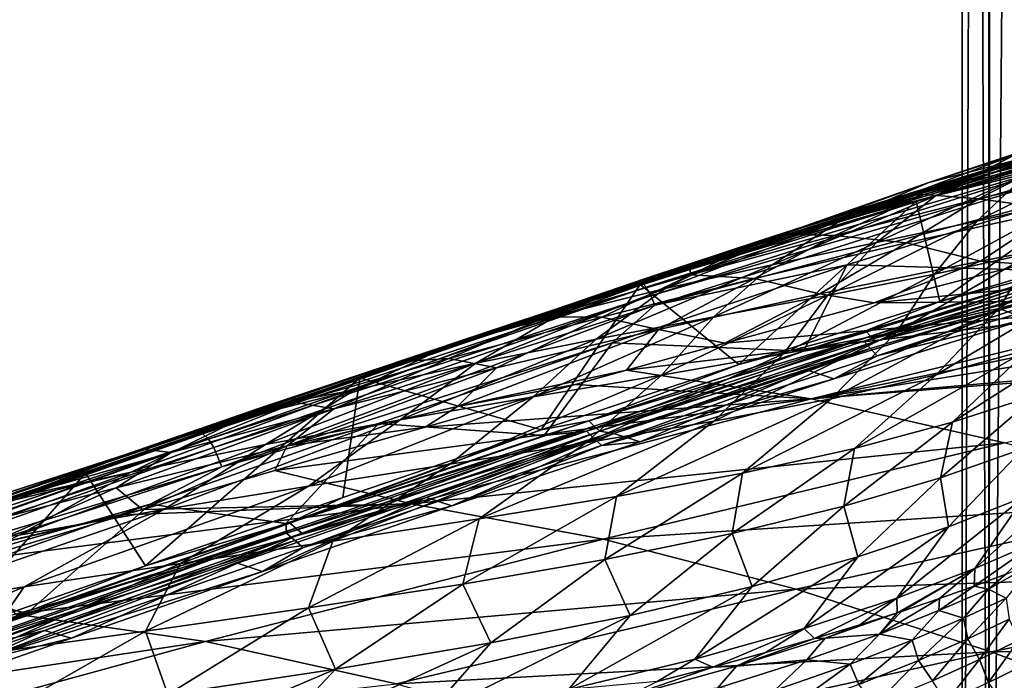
# Model space of a CAD drawing. Header units: metres. Extents: x -106 to 264, y -111 to 81.
# Tile 352 of 549: x 175.09 to 183.39, y 35.61 to 41.17. Entities that reach past the tile are written whole.
import ezdxf

# ---------------------------------------------------------------- set-up
doc = ezdxf.new("R2010")
doc.units = ezdxf.units.M
doc.layers.add('solid_20422013', color=7, linetype='CONTINUOUS')

msp = doc.modelspace()

# ---------------------------------------------------------------- linework, layer by layer
at = {"layer": 'solid_20422013'}
for points in [[(183.026123, 80.599998, -0.930066), (183.030045, 28.6, -0.994871), (183.030014, 28.6, 0.994345)], [(183.032684, 80.599998, 1.043987), (183.026123, 80.599998, -0.930066), (183.030014, 28.6, 0.994345)], [(183.026123, 80.599998, -0.930066), (183.24614, 80.599998, -2.878128), (183.030045, 28.6, -0.994871)], [(183.032684, 80.599998, 1.043987), (183.030014, 28.6, 0.994345), (183.259476, 28.6, 2.95477)], [(183.24614, 80.599998, -2.878128), (183.259567, 28.6, -2.955278), (183.030045, 28.6, -0.994871)], [(183.266357, 80.599998, 2.992233), (183.032684, 80.599998, 1.043987), (183.259476, 28.6, 2.95477)], [(183.24614, 80.599998, -2.878128), (183.693512, 80.599998, -4.802981), (183.259567, 28.6, -2.955278)], [(183.266357, 80.599998, 2.992233), (183.259476, 28.6, 2.95477), (183.719681, 28.6, 4.890322)], [(183.693512, 80.599998, -4.802981), (183.719833, 28.6, -4.890793), (183.259567, 28.6, -2.955278)], [(183.728073, 80.599998, 4.917704), (183.266357, 80.599998, 2.992233), (183.719681, 28.6, 4.890322)], [(183.285461, 39.881516, 150.497925), (187.354095, 40.958012, 149.825455), (184.07457, 40.069412, 150.237518)], [(187.354095, 40.958012, 149.825455), (183.285461, 39.881516, 150.497925), (186.793671, 40.825146, 149.964157)], [(183.285461, 39.881516, 150.497925), (185.708435, 40.553719, 150.128799), (186.793671, 40.825146, 149.964157)], [(183.285461, 39.881516, 150.497925), (184.656189, 40.273167, 150.303864), (185.708435, 40.553719, 150.128799)], [(182.644318, 39.642612, 150.504669), (184.915924, 40.264427, 150.060089), (182.843887, 38.797749, 150.137711)], [(184.07457, 40.069412, 150.237518), (184.915924, 40.264427, 150.060089), (182.644318, 39.642612, 150.504669)], [(182.750122, 39.798092, 147.902557), (183.558121, 40.008064, 149.688126), (184.21817, 40.287033, 147.549866)], [(183.480927, 40.033905, 145.848877), (182.750122, 39.798092, 147.902557), (184.21817, 40.287033, 147.549866)], [(182.807449, 39.686855, 144.499802), (183.480927, 40.033905, 145.848877), (184.20459, 40.248306, 143.819946)], [(183.584488, 39.876835, 142.572037), (182.807449, 39.686855, 144.499802), (184.20459, 40.248306, 143.819946)], [(184.915924, 40.264427, 150.060089), (184.496841, 39.284512, 149.823059), (182.843887, 38.797749, 150.137711)], [(183.285461, 39.881516, 150.497925), (183.632935, 39.985031, 150.490494), (184.656189, 40.273167, 150.303864)], [(180.328186, 38.964504, 150.442535), (184.108337, 40.159592, 149.655197), (180.363617, 38.989868, 150.34877)], [(184.141159, 40.111855, 149.760757), (184.108337, 40.159592, 149.655197), (180.328186, 38.964504, 150.442535)], [(184.108337, 40.159592, 149.655197), (181.341019, 39.313156, 150.129196), (180.363617, 38.989868, 150.34877)], [(184.108337, 40.159592, 149.655197), (181.974579, 39.51767, 149.994354), (181.341019, 39.313156, 150.129196)], [(184.108337, 40.159592, 149.655197), (183.558121, 40.008064, 149.688126), (181.974579, 39.51767, 149.994354)], [(184.07457, 40.069412, 150.237518), (182.644318, 39.642612, 150.504669), (180.318466, 38.941273, 151.042831)], [(183.285461, 39.881516, 150.497925), (184.07457, 40.069412, 150.237518), (180.318466, 38.941273, 151.042831)], [(180.368484, 38.917606, 150.545853), (184.141159, 40.111855, 149.760757), (180.328186, 38.964504, 150.442535)], [(184.175079, 40.039234, 149.831848), (184.141159, 40.111855, 149.760757), (180.368484, 38.917606, 150.545853)], [(183.154343, 39.474144, 141.202301), (183.584488, 39.876835, 142.572037), (184.329956, 40.059212, 140.6082)], [(183.949585, 39.652557, 139.189468), (183.154343, 39.474144, 141.202301), (184.329956, 40.059212, 140.6082)], [(180.408859, 38.845997, 150.614578), (184.175079, 40.039234, 149.831848), (180.368484, 38.917606, 150.545853)], [(184.204819, 39.958046, 149.865524), (184.175079, 40.039234, 149.831848), (180.408859, 38.845997, 150.614578)], [(182.750122, 39.798092, 147.902557), (181.974579, 39.51767, 149.994354), (183.558121, 40.008064, 149.688126)], [(182.010971, 39.483036, 146.424713), (182.750122, 39.798092, 147.902557), (183.480927, 40.033905, 145.848877)], [(182.807449, 39.686855, 144.499802), (182.010971, 39.483036, 146.424713), (183.480927, 40.033905, 145.848877)], [(183.285461, 39.881516, 150.497925), (182.638458, 39.691875, 150.686539), (183.632935, 39.985031, 150.490494)], [(182.709717, 39.698437, 150.95256), (183.632935, 39.985031, 150.490494), (182.638458, 39.691875, 150.686539)], [(183.847855, 40.009991, 150.989334), (183.632935, 39.985031, 150.490494), (182.709717, 39.698437, 150.95256)], [(183.847855, 40.009991, 150.989334), (182.709717, 39.698437, 150.95256), (183.169907, 39.661617, 153.105804)], [(183.847855, 40.009991, 150.989334), (183.169907, 39.661617, 153.105804), (184.380325, 39.947166, 153.187683)], [(180.443283, 38.765804, 150.646103), (184.204819, 39.958046, 149.865524), (180.408859, 38.845997, 150.614578)], [(184.018707, 39.710808, 149.892502), (184.204819, 39.958046, 149.865524), (180.443283, 38.765804, 150.646103)], [(184.380325, 39.947166, 153.187683), (183.169907, 39.661617, 153.105804), (183.839218, 39.571205, 155.430389)], [(179.306335, 38.610565, 151.33989), (183.285461, 39.881516, 150.497925), (180.318466, 38.941273, 151.042831)], [(183.285461, 39.881516, 150.497925), (179.306335, 38.610565, 151.33989), (182.638458, 39.691875, 150.686539)], [(182.310104, 39.294365, 143.136749), (182.807449, 39.686855, 144.499802), (183.584488, 39.876835, 142.572037)], [(183.154343, 39.474144, 141.202301), (182.310104, 39.294365, 143.136749), (183.584488, 39.876835, 142.572037)], [(181.208115, 39.258461, 148.36879), (181.974579, 39.51767, 149.994354), (182.750122, 39.798092, 147.902557)], [(182.010971, 39.483036, 146.424713), (181.208115, 39.258461, 148.36879), (182.750122, 39.798092, 147.902557)], [(179.306335, 38.610565, 151.33989), (181.673508, 39.396408, 150.889526), (182.638458, 39.691875, 150.686539)], [(180.318466, 38.941273, 151.042831), (182.644318, 39.642612, 150.504669), (181.150909, 38.267471, 150.504654)], [(182.061462, 39.105362, 150.276657), (184.018707, 39.710808, 149.892502), (180.443283, 38.765804, 150.646103)], [(182.644318, 39.642612, 150.504669), (182.843887, 38.797749, 150.137711), (181.150909, 38.267471, 150.504654)], [(181.43074, 39.107025, 145.030914), (182.010971, 39.483036, 146.424713), (182.807449, 39.686855, 144.499802)], [(182.310104, 39.294365, 143.136749), (181.43074, 39.107025, 145.030914), (182.807449, 39.686855, 144.499802)], [(182.709717, 39.698437, 150.95256), (181.673508, 39.396408, 150.889526), (181.570541, 39.364288, 150.912048)], [(182.709717, 39.698437, 150.95256), (181.570541, 39.364288, 150.912048), (181.958054, 39.353668, 153.017487)], [(182.709717, 39.698437, 150.95256), (182.638458, 39.691875, 150.686539), (181.673508, 39.396408, 150.889526)], [(182.709717, 39.698437, 150.95256), (181.958054, 39.353668, 153.017487), (183.169907, 39.661617, 153.105804)], [(183.169907, 39.661617, 153.105804), (181.958054, 39.353668, 153.017487), (182.561768, 39.292011, 155.295883)], [(183.911926, 39.053619, 149.686813), (184.018707, 39.710808, 149.892502), (182.061462, 39.105362, 150.276657)], [(183.169907, 39.661617, 153.105804), (182.561768, 39.292011, 155.295883), (183.839218, 39.571205, 155.430389)], [(182.797989, 39.026527, 139.93692), (183.154343, 39.474144, 141.202301), (183.949585, 39.652557, 139.189468)], [(183.630661, 39.209301, 137.830109), (182.797989, 39.026527, 139.93692), (183.949585, 39.652557, 139.189468)], [(183.839218, 39.571205, 155.430389), (182.561768, 39.292011, 155.295883), (183.184418, 39.13707, 157.722366)], [(183.839218, 39.571205, 155.430389), (183.184418, 39.13707, 157.722366), (184.531647, 39.391098, 157.900757)], [(180.530533, 38.905624, 146.917511), (181.208115, 39.258461, 148.36879), (182.010971, 39.483036, 146.424713)], [(181.43074, 39.107025, 145.030914), (180.530533, 38.905624, 146.917511), (182.010971, 39.483036, 146.424713)], [(181.208115, 39.258461, 148.36879), (181.341019, 39.313156, 150.129196), (181.974579, 39.51767, 149.994354)], [(181.895874, 38.848373, 141.9207), (182.310104, 39.294365, 143.136749), (183.154343, 39.474144, 141.202301)], [(182.797989, 39.026527, 139.93692), (181.895874, 38.848373, 141.9207), (183.154343, 39.474144, 141.202301)], [(179.306335, 38.610565, 151.33989), (181.570541, 39.364288, 150.912048), (181.673508, 39.396408, 150.889526)], [(184.531647, 39.391098, 157.900757), (183.184418, 39.13707, 157.722366), (183.547714, 39.112492, 158.461609)], [(183.339401, 38.737457, 136.534256), (183.630661, 39.209301, 137.830109), (184.378891, 39.402706, 135.560562)], [(184.098175, 38.946022, 134.084244), (183.339401, 38.737457, 136.534256), (184.378891, 39.402706, 135.560562)], [(179.306335, 38.610565, 151.33989), (180.732971, 39.099155, 151.102051), (181.570541, 39.364288, 150.912048)], [(181.208115, 39.258461, 148.36879), (180.363617, 38.989868, 150.34877), (181.341019, 39.313156, 150.129196)], [(180.744705, 39.023129, 152.922745), (181.570541, 39.364288, 150.912048), (180.732971, 39.099155, 151.102051)], [(181.958054, 39.353668, 153.017487), (181.570541, 39.364288, 150.912048), (180.744705, 39.023129, 152.922745)], [(181.958054, 39.353668, 153.017487), (180.744705, 39.023129, 152.922745), (181.28067, 38.990414, 155.150497)], [(181.958054, 39.353668, 153.017487), (181.28067, 38.990414, 155.150497), (182.561768, 39.292011, 155.295883)], [(179.624649, 38.683041, 148.817825), (180.363617, 38.989868, 150.34877), (181.208115, 39.258461, 148.36879)], [(180.530533, 38.905624, 146.917511), (179.624649, 38.683041, 148.817825), (181.208115, 39.258461, 148.36879)], [(180.940491, 38.668568, 143.821869), (181.43074, 39.107025, 145.030914), (182.310104, 39.294365, 143.136749)], [(181.895874, 38.848373, 141.9207), (180.940491, 38.668568, 143.821869), (182.310104, 39.294365, 143.136749)], [(182.561768, 39.292011, 155.295883), (181.28067, 38.990414, 155.150497), (181.831329, 38.860825, 157.527847)], [(182.561768, 39.292011, 155.295883), (181.831329, 38.860825, 157.527847), (183.184418, 39.13707, 157.722366)], [(182.843887, 38.797749, 150.137711), (184.496841, 39.284512, 149.823059), (184.406418, 39.204536, 149.969147)], [(182.21759, 38.549625, 150.399124), (184.406418, 39.204536, 149.969147), (182.258224, 38.504467, 150.524475)], [(182.843887, 38.797749, 150.137711), (184.406418, 39.204536, 149.969147), (182.21759, 38.549625, 150.399124)], [(184.406418, 39.204536, 149.969147), (184.442047, 39.158901, 150.09584), (182.258224, 38.504467, 150.524475)], [(182.258224, 38.504467, 150.524475), (184.442047, 39.158901, 150.09584), (182.299652, 38.45956, 150.649658)], [(184.442047, 39.158901, 150.09584), (184.478363, 39.113461, 150.222412), (182.299652, 38.45956, 150.649658)], [(182.479507, 38.542873, 138.777954), (182.797989, 39.026527, 139.93692), (183.630661, 39.209301, 137.830109)], [(183.339401, 38.737457, 136.534256), (182.479507, 38.542873, 138.777954), (183.630661, 39.209301, 137.830109)], [(183.578415, 38.650944, 150.470673), (183.362045, 38.730141, 150.564789), (184.921234, 39.182423, 150.275436)], [(184.478363, 39.113461, 150.222412), (184.921234, 39.182423, 150.275436), (183.362045, 38.730141, 150.564789)], [(179.306335, 38.610565, 151.33989), (179.811508, 38.80035, 151.326553), (180.732971, 39.099155, 151.102051)], [(179.529831, 38.669811, 152.821625), (180.732971, 39.099155, 151.102051), (179.811508, 38.80035, 151.326553)], [(180.744705, 39.023129, 152.922745), (180.732971, 39.099155, 151.102051), (179.529831, 38.669811, 152.821625)], [(179.948013, 38.480808, 145.680481), (180.530533, 38.905624, 146.917511), (181.43074, 39.107025, 145.030914)], [(180.940491, 38.668568, 143.821869), (179.948013, 38.480808, 145.680481), (181.43074, 39.107025, 145.030914)], [(180.082733, 38.449238, 150.72699), (182.061462, 39.105362, 150.276657), (180.443283, 38.765804, 150.646103)], [(181.693909, 38.380665, 150.137314), (182.061462, 39.105362, 150.276657), (180.082733, 38.449238, 150.72699)], [(181.693909, 38.380665, 150.137314), (183.911926, 39.053619, 149.686813), (182.061462, 39.105362, 150.276657)], [(183.184418, 39.13707, 157.722366), (181.831329, 38.860825, 157.527847), (182.290726, 38.786179, 158.895248)], [(182.203064, 38.462349, 150.207794), (184.397064, 39.117245, 149.777542), (183.911926, 39.053619, 149.686813)], [(184.445282, 39.055531, 149.948883), (184.397064, 39.117245, 149.777542), (182.203064, 38.462349, 150.207794)], [(183.184418, 39.13707, 157.722366), (182.290726, 38.786179, 158.895248), (183.547714, 39.112492, 158.461609)], [(184.32193, 38.985825, 160.357697), (183.547714, 39.112492, 158.461609), (182.290726, 38.786179, 158.895248)], [(182.299652, 38.45956, 150.649658), (184.478363, 39.113461, 150.222412), (183.362045, 38.730141, 150.564789)], [(179.624649, 38.683041, 148.817825), (179.172363, 38.585075, 150.62677), (180.363617, 38.989868, 150.34877)], [(180.328186, 38.964504, 150.442535), (180.363617, 38.989868, 150.34877), (179.172363, 38.585075, 150.62677)], [(180.744705, 39.023129, 152.922745), (179.529831, 38.669811, 152.821625), (179.996094, 38.6661, 154.994446)], [(180.744705, 39.023129, 152.922745), (179.996094, 38.6661, 154.994446), (181.28067, 38.990414, 155.150497)], [(181.28067, 38.990414, 155.150497), (179.996094, 38.6661, 154.994446), (180.472534, 38.561993, 157.317307)], [(181.28067, 38.990414, 155.150497), (180.472534, 38.561993, 157.317307), (181.831329, 38.860825, 157.527847)], [(181.526733, 38.358334, 140.851669), (181.895874, 38.848373, 141.9207), (182.797989, 39.026527, 139.93692)], [(182.479507, 38.542873, 138.777954), (181.526733, 38.358334, 140.851669), (182.797989, 39.026527, 139.93692)], [(182.203064, 38.462349, 150.207794), (183.911926, 39.053619, 149.686813), (181.693909, 38.380665, 150.137314)], [(182.258041, 38.401283, 150.377319), (184.445282, 39.055531, 149.948883), (182.203064, 38.462349, 150.207794)], [(182.258041, 38.401283, 150.377319), (182.313873, 38.340485, 150.546661), (184.445282, 39.055531, 149.948883)], [(185.165115, 38.810192, 162.396759), (184.32193, 38.985825, 160.357697), (182.290726, 38.786179, 158.895248)], [(184.445282, 39.055531, 149.948883), (182.313873, 38.340485, 150.546661), (184.494217, 38.994022, 150.120102)], [(184.494217, 38.994022, 150.120102), (182.313873, 38.340485, 150.546661), (183.578415, 38.650944, 150.470673)], [(176.636154, 37.684792, 151.452515), (180.328186, 38.964504, 150.442535), (176.96582, 37.815353, 151.234879)], [(180.368484, 38.917606, 150.545853), (180.328186, 38.964504, 150.442535), (176.636154, 37.684792, 151.452515)], [(176.683548, 37.638809, 151.553223), (180.368484, 38.917606, 150.545853), (176.636154, 37.684792, 151.452515)], [(180.408859, 38.845997, 150.614578), (180.368484, 38.917606, 150.545853), (176.683548, 37.638809, 151.553223)], [(180.328186, 38.964504, 150.442535), (177.345383, 37.948528, 151.114532), (176.96582, 37.815353, 151.234879)], [(180.328186, 38.964504, 150.442535), (178.712296, 38.426083, 150.737228), (177.345383, 37.948528, 151.114532)], [(177.957581, 38.155094, 151.676636), (180.318466, 38.941273, 151.042831), (179.48526, 37.717854, 150.912537)], [(179.306335, 38.610565, 151.33989), (180.318466, 38.941273, 151.042831), (177.957581, 38.155094, 151.676636)], [(180.328186, 38.964504, 150.442535), (179.172363, 38.585075, 150.62677), (178.712296, 38.426083, 150.737228)], [(178.935303, 38.278316, 147.527115), (179.624649, 38.683041, 148.817825), (180.530533, 38.905624, 146.917511)], [(179.948013, 38.480808, 145.680481), (178.935303, 38.278316, 147.527115), (180.530533, 38.905624, 146.917511)], [(180.318466, 38.941273, 151.042831), (181.150909, 38.267471, 150.504654), (179.48526, 37.717854, 150.912537)], [(182.812912, 38.180344, 136.025848), (183.339401, 38.737457, 136.534256), (184.098175, 38.946022, 134.084244)], [(183.58992, 38.394779, 133.527222), (182.812912, 38.180344, 136.025848), (184.098175, 38.946022, 134.084244)], [(176.72905, 37.567959, 151.619492), (180.408859, 38.845997, 150.614578), (176.683548, 37.638809, 151.553223)], [(180.443283, 38.765804, 150.646103), (180.408859, 38.845997, 150.614578), (176.72905, 37.567959, 151.619492)], [(185.165115, 38.810192, 162.396759), (181.032364, 38.448006, 159.333435), (180.205383, 38.220261, 159.622284)], [(181.760635, 37.977787, 163.616852), (185.165115, 38.810192, 162.396759), (180.205383, 38.220261, 159.622284)], [(181.831329, 38.860825, 157.527847), (180.472534, 38.561993, 157.317307), (181.032364, 38.448006, 159.333435)], [(180.499741, 38.177578, 142.798553), (180.940491, 38.668568, 143.821869), (181.895874, 38.848373, 141.9207)], [(181.526733, 38.358334, 140.851669), (180.499741, 38.177578, 142.798553), (181.895874, 38.848373, 141.9207)], [(181.831329, 38.860825, 157.527847), (181.032364, 38.448006, 159.333435), (182.290726, 38.786179, 158.895248)], [(185.165115, 38.810192, 162.396759), (182.290726, 38.786179, 158.895248), (181.032364, 38.448006, 159.333435)], [(185.478119, 38.735996, 163.150009), (185.165115, 38.810192, 162.396759), (181.760635, 37.977787, 163.616852)], [(176.796188, 37.406597, 151.652786), (180.443283, 38.765804, 150.646103), (176.72905, 37.567959, 151.619492)], [(180.082733, 38.449238, 150.72699), (180.443283, 38.765804, 150.646103), (176.796188, 37.406597, 151.652786)], [(179.306335, 38.610565, 151.33989), (178.905838, 38.500668, 151.563736), (179.811508, 38.80035, 151.326553)], [(179.529831, 38.669811, 152.821625), (179.811508, 38.80035, 151.326553), (178.905838, 38.500668, 151.563736)], [(181.150909, 38.267471, 150.504654), (182.843887, 38.797749, 150.137711), (182.21759, 38.549625, 150.399124)], [(181.949829, 38.145531, 150.805542), (181.727081, 38.218666, 150.906723), (183.362045, 38.730141, 150.564789)], [(182.299652, 38.45956, 150.649658), (183.362045, 38.730141, 150.564789), (181.727081, 38.218666, 150.906723)], [(185.882339, 38.63348, 164.120911), (185.478119, 38.735996, 163.150009), (181.760635, 37.977787, 163.616852)], [(181.928452, 37.979595, 138.301163), (182.479507, 38.542873, 138.777954), (183.339401, 38.737457, 136.534256)], [(182.812912, 38.180344, 136.025848), (181.928452, 37.979595, 138.301163), (183.339401, 38.737457, 136.534256)], [(183.578415, 38.650944, 150.470673), (181.949829, 38.145531, 150.805542), (183.362045, 38.730141, 150.564789)], [(177.919922, 38.053791, 149.382614), (178.712296, 38.426083, 150.737228), (179.624649, 38.683041, 148.817825)], [(178.935303, 38.278316, 147.527115), (177.919922, 38.053791, 149.382614), (179.624649, 38.683041, 148.817825)], [(179.529831, 38.669811, 152.821625), (178.905838, 38.500668, 151.563736), (178.313431, 38.293522, 152.714188)], [(179.529831, 38.669811, 152.821625), (178.313431, 38.293522, 152.714188), (178.708389, 38.318756, 154.828049)], [(179.529831, 38.669811, 152.821625), (178.708389, 38.318756, 154.828049), (179.996094, 38.6661, 154.994446)], [(179.996094, 38.6661, 154.994446), (178.708389, 38.318756, 154.828049), (179.108566, 38.24015, 157.091232)], [(179.624649, 38.683041, 148.817825), (178.712296, 38.426083, 150.737228), (179.172363, 38.585075, 150.62677)], [(179.996094, 38.6661, 154.994446), (179.108566, 38.24015, 157.091232), (180.472534, 38.561993, 157.317307)], [(179.417435, 37.994301, 144.66185), (179.948013, 38.480808, 145.680481), (180.940491, 38.668568, 143.821869)], [(180.499741, 38.177578, 142.798553), (179.417435, 37.994301, 144.66185), (180.940491, 38.668568, 143.821869)], [(182.313873, 38.340485, 150.546661), (181.949829, 38.145531, 150.805542), (183.578415, 38.650944, 150.470673)], [(175.428986, 37.289143, 152.505753), (179.306335, 38.610565, 151.33989), (175.648712, 37.351288, 152.40036)], [(175.439651, 37.313084, 152.559311), (179.306335, 38.610565, 151.33989), (175.428986, 37.289143, 152.505753)], [(179.306335, 38.610565, 151.33989), (175.439651, 37.313084, 152.559311), (178.905838, 38.500668, 151.563736)], [(179.306335, 38.610565, 151.33989), (177.957581, 38.155094, 151.676636), (175.648712, 37.351288, 152.40036)], [(180.472534, 38.561993, 157.317307), (178.77977, 37.913563, 159.334351), (180.205383, 38.220261, 159.622284)], [(180.472534, 38.561993, 157.317307), (179.108566, 38.24015, 157.091232), (178.77977, 37.913563, 159.334351)], [(180.472534, 38.561993, 157.317307), (180.205383, 38.220261, 159.622284), (181.032364, 38.448006, 159.333435)], [(185.882339, 38.63348, 164.120911), (181.760635, 37.977787, 163.616852), (186.675385, 38.411766, 166.021179)], [(182.950424, 37.781296, 133.543533), (183.58992, 38.394779, 133.527222), (184.267853, 38.622269, 130.782303)], [(183.668762, 38.013733, 130.757629), (182.950424, 37.781296, 133.543533), (184.267853, 38.622269, 130.782303)], [(175.439651, 37.313084, 152.559311), (177.585587, 38.055767, 151.934586), (178.905838, 38.500668, 151.563736)], [(178.313431, 38.293522, 152.714188), (178.905838, 38.500668, 151.563736), (177.585587, 38.055767, 151.934586)], [(178.298813, 37.802086, 146.482513), (178.935303, 38.278316, 147.527115), (179.948013, 38.480808, 145.680481)], [(179.417435, 37.994301, 144.66185), (178.298813, 37.802086, 146.482513), (179.948013, 38.480808, 145.680481)], [(179.886765, 37.793934, 150.941238), (182.21759, 38.549625, 150.399124), (182.258224, 38.504467, 150.524475)], [(181.150909, 38.267471, 150.504654), (182.21759, 38.549625, 150.399124), (179.886765, 37.793934, 150.941238)], [(179.886765, 37.793934, 150.941238), (182.258224, 38.504467, 150.524475), (179.932755, 37.749367, 151.064941)], [(179.932755, 37.749367, 151.064941), (182.258224, 38.504467, 150.524475), (179.979691, 37.705112, 151.1884)], [(182.258224, 38.504467, 150.524475), (182.299652, 38.45956, 150.649658), (179.979691, 37.705112, 151.1884)], [(180.9384, 37.790867, 140.383102), (181.526733, 38.358334, 140.851669), (182.479507, 38.542873, 138.777954)], [(181.928452, 37.979595, 138.301163), (180.9384, 37.790867, 140.383102), (182.479507, 38.542873, 138.777954)], [(178.115982, 37.769253, 151.244705), (180.082733, 38.449238, 150.72699), (176.796188, 37.406597, 151.652786)], [(177.919922, 38.053791, 149.382614), (177.345383, 37.948528, 151.114532), (178.712296, 38.426083, 150.737228)], [(179.510681, 37.668552, 150.659348), (180.082733, 38.449238, 150.72699), (178.115982, 37.769253, 151.244705)], [(179.510681, 37.668552, 150.659348), (181.693909, 38.380665, 150.137314), (180.082733, 38.449238, 150.72699)], [(179.868042, 37.707027, 150.75058), (182.203064, 38.462349, 150.207794), (181.693909, 38.380665, 150.137314)], [(182.258041, 38.401283, 150.377319), (182.203064, 38.462349, 150.207794), (179.868042, 37.707027, 150.75058)], [(179.930237, 37.646755, 150.917892), (182.258041, 38.401283, 150.377319), (179.868042, 37.707027, 150.75058)], [(179.930237, 37.646755, 150.917892), (179.993423, 37.586815, 151.084946), (182.258041, 38.401283, 150.377319)], [(179.979691, 37.705112, 151.1884), (182.299652, 38.45956, 150.649658), (180.096222, 37.685364, 151.293793)], [(182.258041, 38.401283, 150.377319), (179.993423, 37.586815, 151.084946), (182.313873, 38.340485, 150.546661)], [(182.299652, 38.45956, 150.649658), (181.727081, 38.218666, 150.906723), (180.096222, 37.685364, 151.293793)], [(186.675385, 38.411766, 166.021179), (181.760635, 37.977787, 163.616852), (186.805878, 38.37281, 166.333374)], [(178.708389, 38.318756, 154.828049), (177.417847, 37.948063, 154.651642), (177.740128, 37.89484, 156.850311)], [(178.313431, 38.293522, 152.714188), (177.417847, 37.948063, 154.651642), (178.708389, 38.318756, 154.828049)], [(178.708389, 38.318756, 154.828049), (177.740128, 37.89484, 156.850311), (179.108566, 38.24015, 157.091232)], [(179.868042, 37.707027, 150.75058), (181.693909, 38.380665, 150.137314), (179.510681, 37.668552, 150.659348)], [(179.861282, 37.608841, 142.312851), (180.499741, 38.177578, 142.798553), (181.526733, 38.358334, 140.851669)], [(180.9384, 37.790867, 140.383102), (179.861282, 37.608841, 142.312851), (181.526733, 38.358334, 140.851669)], [(182.313873, 38.340485, 150.546661), (179.993423, 37.586815, 151.084946), (181.949829, 38.145531, 150.805542)], [(186.805878, 38.37281, 166.333374), (181.760635, 37.977787, 163.616852), (183.388794, 37.60696, 167.547226)], [(182.12381, 37.560085, 136.070221), (182.812912, 38.180344, 136.025848), (183.58992, 38.394779, 133.527222)], [(182.950424, 37.781296, 133.543533), (182.12381, 37.560085, 136.070221), (183.58992, 38.394779, 133.527222)], [(178.313431, 38.293522, 152.714188), (177.585587, 38.055767, 151.934586), (177.095474, 37.894077, 152.600464)], [(178.313431, 38.293522, 152.714188), (177.095474, 37.894077, 152.600464), (177.417847, 37.948063, 154.651642)], [(177.16394, 37.593807, 148.287262), (177.919922, 38.053791, 149.382614), (178.935303, 38.278316, 147.527115)], [(178.298813, 37.802086, 146.482513), (177.16394, 37.593807, 148.287262), (178.935303, 38.278316, 147.527115)], [(179.108566, 38.24015, 157.091232), (177.3452, 37.583523, 159.022079), (178.77977, 37.913563, 159.334351)], [(179.108566, 38.24015, 157.091232), (177.740128, 37.89484, 156.850311), (177.3452, 37.583523, 159.022079)], [(179.48526, 37.717854, 150.912537), (181.150909, 38.267471, 150.504654), (179.886765, 37.793934, 150.941238)], [(175.648712, 37.351288, 152.40036), (177.957581, 38.155094, 151.676636), (176.15303, 36.572212, 151.888458)], [(177.957581, 38.155094, 151.676636), (177.815262, 37.149086, 151.373505), (176.15303, 36.572212, 151.888458)], [(177.957581, 38.155094, 151.676636), (179.48526, 37.717854, 150.912537), (177.815262, 37.149086, 151.373505)], [(178.717117, 37.427853, 144.132584), (179.417435, 37.994301, 144.66185), (180.499741, 38.177578, 142.798553)], [(179.861282, 37.608841, 142.312851), (178.717117, 37.427853, 144.132584), (180.499741, 38.177578, 142.798553)], [(178.77977, 37.913563, 159.334351), (179.771606, 38.099224, 159.773819), (180.205383, 38.220261, 159.622284)], [(181.760635, 37.977787, 163.616852), (180.205383, 38.220261, 159.622284), (179.771606, 38.099224, 159.773819)], [(180.320465, 37.616051, 151.185944), (180.096222, 37.685364, 151.293793), (181.727081, 38.218666, 150.906723)], [(181.949829, 38.145531, 150.805542), (180.320465, 37.616051, 151.185944), (181.727081, 38.218666, 150.906723)], [(181.180313, 37.35165, 138.358978), (181.928452, 37.979595, 138.301163), (182.812912, 38.180344, 136.025848)], [(182.12381, 37.560085, 136.070221), (181.180313, 37.35165, 138.358978), (182.812912, 38.180344, 136.025848)], [(181.760635, 37.977787, 163.616852), (179.771606, 38.099224, 159.773819), (178.508057, 37.741013, 160.214462)], [(178.77977, 37.913563, 159.334351), (178.508057, 37.741013, 160.214462), (179.771606, 38.099224, 159.773819)], [(179.993423, 37.586815, 151.084946), (180.320465, 37.616051, 151.185944), (181.949829, 38.145531, 150.805542)], [(175.439651, 37.313084, 152.559311), (176.296631, 37.615414, 152.332474), (177.585587, 38.055767, 151.934586)], [(176.033188, 37.362072, 150.097229), (176.96582, 37.815353, 151.234879), (177.919922, 38.053791, 149.382614)], [(177.16394, 37.593807, 148.287262), (176.033188, 37.362072, 150.097229), (177.919922, 38.053791, 149.382614)], [(177.095474, 37.894077, 152.600464), (177.585587, 38.055767, 151.934586), (176.296631, 37.615414, 152.332474)], [(177.919922, 38.053791, 149.382614), (176.96582, 37.815353, 151.234879), (177.345383, 37.948528, 151.114532)], [(177.525955, 37.242226, 145.88414), (178.298813, 37.802086, 146.482513), (179.417435, 37.994301, 144.66185)], [(178.717117, 37.427853, 144.132584), (177.525955, 37.242226, 145.88414), (179.417435, 37.994301, 144.66185)], [(182.847702, 37.313663, 131.71965), (182.950424, 37.781296, 133.543533), (183.668762, 38.013733, 130.757629)], [(183.546265, 37.560631, 128.644669), (182.847702, 37.313663, 131.71965), (183.668762, 38.013733, 130.757629)], [(177.417847, 37.948063, 154.651642), (176.124802, 37.553692, 154.465576), (176.36792, 37.525623, 156.595184)], [(177.095474, 37.894077, 152.600464), (176.124802, 37.553692, 154.465576), (177.417847, 37.948063, 154.651642)], [(177.417847, 37.948063, 154.651642), (176.36792, 37.525623, 156.595184), (177.740128, 37.89484, 156.850311)], [(181.760635, 37.977787, 163.616852), (178.508057, 37.741013, 160.214462), (177.241837, 37.374535, 160.653488)], [(178.392334, 37.09454, 164.808792), (181.760635, 37.977787, 163.616852), (177.241837, 37.374535, 160.653488)], [(178.77977, 37.913563, 159.334351), (177.3452, 37.583523, 159.022079), (178.508057, 37.741013, 160.214462)], [(183.388794, 37.60696, 167.547226), (181.760635, 37.977787, 163.616852), (178.392334, 37.09454, 164.808792)], [(180.120468, 37.155556, 140.437393), (180.9384, 37.790867, 140.383102), (181.928452, 37.979595, 138.301163)], [(181.180313, 37.35165, 138.358978), (180.120468, 37.155556, 140.437393), (181.928452, 37.979595, 138.301163)], [(176.033188, 37.362072, 150.097229), (175.100266, 37.159779, 151.864975), (176.96582, 37.815353, 151.234879)], [(176.636154, 37.684792, 151.452515), (176.96582, 37.815353, 151.234879), (175.100266, 37.159779, 151.864975)], [(177.095474, 37.894077, 152.600464), (176.296631, 37.615414, 152.332474), (175.870819, 37.469254, 152.4729)], [(177.095474, 37.894077, 152.600464), (175.870819, 37.469254, 152.4729), (176.124802, 37.553692, 154.465576)], [(177.740128, 37.89484, 156.850311), (175.905991, 37.229771, 158.690964), (177.3452, 37.583523, 159.022079)], [(177.740128, 37.89484, 156.850311), (176.36792, 37.525623, 156.595184), (175.905991, 37.229771, 158.690964)], [(176.192017, 37.090595, 151.826416), (178.115982, 37.769253, 151.244705), (176.796188, 37.406597, 151.652786)], [(177.335297, 36.92799, 151.267212), (178.115982, 37.769253, 151.244705), (176.192017, 37.090595, 151.826416)], [(176.308533, 37.045811, 147.599274), (177.16394, 37.593807, 148.287262), (178.298813, 37.802086, 146.482513)], [(177.525955, 37.242226, 145.88414), (176.308533, 37.045811, 147.599274), (178.298813, 37.802086, 146.482513)], [(177.3452, 37.583523, 159.022079), (177.241837, 37.374535, 160.653488), (178.508057, 37.741013, 160.214462)], [(177.335297, 36.92799, 151.267212), (179.510681, 37.668552, 150.659348), (178.115982, 37.769253, 151.244705)], [(177.366074, 36.933933, 151.640945), (179.886765, 37.793934, 150.941238), (179.932755, 37.749367, 151.064941)], [(179.48526, 37.717854, 150.912537), (179.886765, 37.793934, 150.941238), (177.366074, 36.933933, 151.640945)], [(177.366074, 36.933933, 151.640945), (179.932755, 37.749367, 151.064941), (177.417847, 36.890102, 151.762604)], [(177.417847, 36.890102, 151.762604), (179.932755, 37.749367, 151.064941), (177.470718, 36.846653, 151.883926)], [(179.932755, 37.749367, 151.064941), (179.979691, 37.705112, 151.1884), (177.470718, 36.846653, 151.883926)], [(178.963776, 36.967216, 142.346268), (179.861282, 37.608841, 142.312851), (180.9384, 37.790867, 140.383102)], [(180.120468, 37.155556, 140.437393), (178.963776, 36.967216, 142.346268), (180.9384, 37.790867, 140.383102)], [(182.033295, 37.073784, 134.499939), (182.12381, 37.560085, 136.070221), (182.950424, 37.781296, 133.543533)], [(182.847702, 37.313663, 131.71965), (182.033295, 37.073784, 134.499939), (182.950424, 37.781296, 133.543533)], [(173.026978, 36.418159, 152.723679), (176.636154, 37.684792, 151.452515), (174.92038, 37.096539, 151.927032)], [(176.683548, 37.638809, 151.553223), (176.636154, 37.684792, 151.452515), (173.026978, 36.418159, 152.723679)], [(176.636154, 37.684792, 151.452515), (175.100266, 37.159779, 151.864975), (174.92038, 37.096539, 151.927032)], [(179.868042, 37.707027, 150.75058), (179.510681, 37.668552, 150.659348), (177.335297, 36.92799, 151.267212)], [(177.339447, 36.846241, 151.45108), (179.868042, 37.707027, 150.75058), (177.335297, 36.92799, 151.267212)], [(179.930237, 37.646755, 150.917892), (179.868042, 37.707027, 150.75058), (177.339447, 36.846241, 151.45108)], [(177.815262, 37.149086, 151.373505), (179.48526, 37.717854, 150.912537), (177.366074, 36.933933, 151.640945)], [(177.470718, 36.846653, 151.883926), (179.979691, 37.705112, 151.1884), (178.51796, 37.147362, 151.713638)], [(179.979691, 37.705112, 151.1884), (180.096222, 37.685364, 151.293793), (178.51796, 37.147362, 151.713638)], [(178.733765, 37.07745, 151.601425), (178.51796, 37.147362, 151.713638), (180.096222, 37.685364, 151.293793)], [(180.320465, 37.616051, 151.185944), (178.733765, 37.07745, 151.601425), (180.096222, 37.685364, 151.293793)], [(173.0811, 36.373188, 152.821411), (176.683548, 37.638809, 151.553223), (173.026978, 36.418159, 152.723679)], [(176.72905, 37.567959, 151.619492), (176.683548, 37.638809, 151.553223), (173.0811, 36.373188, 152.821411)], [(173.130646, 36.302864, 152.885315), (176.72905, 37.567959, 151.619492), (173.0811, 36.373188, 152.821411)], [(176.796188, 37.406597, 151.652786), (176.72905, 37.567959, 151.619492), (173.130646, 36.302864, 152.885315)], [(175.086319, 36.831932, 149.298569), (176.033188, 37.362072, 150.097229), (177.16394, 37.593807, 148.287262)], [(176.308533, 37.045811, 147.599274), (175.086319, 36.831932, 149.298569), (177.16394, 37.593807, 148.287262)], [(175.439651, 37.313084, 152.559311), (175.870819, 37.469254, 152.4729), (176.296631, 37.615414, 152.332474)], [(177.3452, 37.583523, 159.022079), (175.905991, 37.229771, 158.690964), (176.127808, 37.046841, 161.035187)], [(177.3452, 37.583523, 159.022079), (176.127808, 37.046841, 161.035187), (177.241837, 37.374535, 160.653488)], [(177.40947, 36.786957, 151.615631), (179.930237, 37.646755, 150.917892), (177.339447, 36.846241, 151.45108)], [(177.40947, 36.786957, 151.615631), (177.480652, 36.728077, 151.779816), (179.930237, 37.646755, 150.917892)], [(179.930237, 37.646755, 150.917892), (177.480652, 36.728077, 151.779816), (179.993423, 37.586815, 151.084946)], [(179.993423, 37.586815, 151.084946), (177.480652, 36.728077, 151.779816), (178.733765, 37.07745, 151.601425)], [(177.732056, 36.781532, 144.128036), (178.717117, 37.427853, 144.132584), (179.861282, 37.608841, 142.312851)], [(178.963776, 36.967216, 142.346268), (177.732056, 36.781532, 144.128036), (179.861282, 37.608841, 142.312851)], [(183.388794, 37.60696, 167.547226), (178.392334, 37.09454, 164.808792), (180.007736, 36.796169, 168.741653)], [(179.993423, 37.586815, 151.084946), (178.733765, 37.07745, 151.601425), (180.320465, 37.616051, 151.185944)], [(183.388794, 37.60696, 167.547226), (180.007736, 36.796169, 168.741653), (185.026138, 37.123745, 171.45134)], [(176.36792, 37.525623, 156.595184), (174.463226, 36.851746, 158.34198), (175.905991, 37.229771, 158.690964)], [(176.36792, 37.525623, 156.595184), (174.992645, 37.13205, 156.326508), (174.463226, 36.851746, 158.34198)], [(176.124802, 37.553692, 154.465576), (175.870819, 37.469254, 152.4729), (174.82959, 37.13533, 154.270172)], [(176.124802, 37.553692, 154.465576), (174.82959, 37.13533, 154.270172), (174.992645, 37.13205, 156.326508)], [(176.124802, 37.553692, 154.465576), (174.992645, 37.13205, 156.326508), (176.36792, 37.525623, 156.595184)], [(181.093994, 36.843723, 137.006165), (181.180313, 37.35165, 138.358978), (182.12381, 37.560085, 136.070221)], [(182.033295, 37.073784, 134.499939), (181.093994, 36.843723, 137.006165), (182.12381, 37.560085, 136.070221)], [(183.546265, 37.560631, 128.644669), (182.91481, 36.900311, 129.056625), (182.847702, 37.313663, 131.71965)], [(183.546265, 37.560631, 128.644669), (183.556396, 37.152344, 125.628075), (182.91481, 36.900311, 129.056625)], [(173.169235, 36.223267, 152.91333), (176.796188, 37.406597, 151.652786), (173.130646, 36.302864, 152.885315)], [(176.192017, 37.090595, 151.826416), (176.796188, 37.406597, 151.652786), (173.169235, 36.223267, 152.91333)], [(174.82959, 37.13533, 154.270172), (175.870819, 37.469254, 152.4729), (175.022507, 37.177746, 152.765244)], [(175.439651, 37.313084, 152.559311), (175.022507, 37.177746, 152.765244), (175.870819, 37.469254, 152.4729)], [(176.447174, 36.593395, 145.824966), (177.525955, 37.242226, 145.88414), (178.717117, 37.427853, 144.132584)], [(177.732056, 36.781532, 144.128036), (176.447174, 36.593395, 145.824966), (178.717117, 37.427853, 144.132584)], [(184.093231, 37.401127, 121.890388), (183.682465, 36.785107, 121.312668), (183.137848, 36.548931, 125.113953)], [(183.556396, 37.152344, 125.628075), (184.093231, 37.401127, 121.890388), (183.137848, 36.548931, 125.113953)], [(173.473526, 36.601585, 153.195679), (175.648712, 37.351288, 152.40036), (174.437271, 35.976913, 152.485184)], [(175.428986, 37.289143, 152.505753), (175.648712, 37.351288, 152.40036), (173.473526, 36.601585, 153.195679)], [(173.880844, 36.593887, 151.001999), (174.92038, 37.096539, 151.927032), (176.033188, 37.362072, 150.097229)], [(175.086319, 36.831932, 149.298569), (173.880844, 36.593887, 151.001999), (176.033188, 37.362072, 150.097229)], [(175.648712, 37.351288, 152.40036), (176.15303, 36.572212, 151.888458), (174.437271, 35.976913, 152.485184)], [(176.033188, 37.362072, 150.097229), (174.92038, 37.096539, 151.927032), (175.100266, 37.159779, 151.864975)], [(178.392334, 37.09454, 164.808792), (177.241837, 37.374535, 160.653488), (176.127808, 37.046841, 161.035187)], [(180.021561, 36.626034, 139.259521), (180.120468, 37.155556, 140.437393), (181.180313, 37.35165, 138.358978)], [(181.093994, 36.843723, 137.006165), (180.021561, 36.626034, 139.259521), (181.180313, 37.35165, 138.358978)], [(175.439651, 37.313084, 152.559311), (175.428986, 37.289143, 152.505753), (171.663345, 36.023018, 154.029007)], [(175.439651, 37.313084, 152.559311), (171.663345, 36.023018, 154.029007), (175.022507, 37.177746, 152.765244)], [(171.663345, 36.023018, 154.029007), (175.428986, 37.289143, 152.505753), (173.473526, 36.601585, 153.195679)], [(175.131577, 36.397305, 147.470566), (176.308533, 37.045811, 147.599274), (177.525955, 37.242226, 145.88414)], [(176.447174, 36.593395, 145.824966), (175.131577, 36.397305, 147.470566), (177.525955, 37.242226, 145.88414)], [(182.847702, 37.313663, 131.71965), (182.153549, 36.647598, 132.160248), (182.033295, 37.073784, 134.499939)], [(182.847702, 37.313663, 131.71965), (182.91481, 36.900311, 129.056625), (182.153549, 36.647598, 132.160248)], [(175.905991, 37.229771, 158.690964), (174.463226, 36.851746, 158.34198), (174.770248, 36.73111, 160.657562)], [(175.905991, 37.229771, 158.690964), (174.770248, 36.73111, 160.657562), (176.127808, 37.046841, 161.035187)], [(178.824432, 36.419655, 141.293091), (178.963776, 36.967216, 142.346268), (180.120468, 37.155556, 140.437393)], [(180.021561, 36.626034, 139.259521), (178.824432, 36.419655, 141.293091), (180.120468, 37.155556, 140.437393)], [(183.556396, 37.152344, 125.628075), (183.137848, 36.548931, 125.113953), (182.481995, 36.301464, 128.61412)], [(182.91481, 36.900311, 129.056625), (183.556396, 37.152344, 125.628075), (182.481995, 36.301464, 128.61412)], [(174.264709, 36.411015, 152.492401), (176.192017, 37.090595, 151.826416), (173.169235, 36.223267, 152.91333)], [(175.152313, 36.171917, 151.976425), (176.192017, 37.090595, 151.826416), (174.264709, 36.411015, 152.492401)], [(178.392334, 37.09454, 164.808792), (175.976746, 37.00206, 161.086609), (174.712051, 36.624004, 161.514709)], [(175.058899, 36.164932, 165.966705), (178.392334, 37.09454, 164.808792), (174.712051, 36.624004, 161.514709)], [(180.007736, 36.796169, 168.741653), (178.392334, 37.09454, 164.808792), (175.058899, 36.164932, 165.966705)], [(175.152313, 36.171917, 151.976425), (177.335297, 36.92799, 151.267212), (176.192017, 37.090595, 151.826416)], [(178.392334, 37.09454, 164.808792), (176.127808, 37.046841, 161.035187), (175.976746, 37.00206, 161.086609)], [(176.15303, 36.572212, 151.888458), (177.815262, 37.149086, 151.373505), (177.366074, 36.933933, 151.640945)], [(177.138733, 36.525627, 152.070023), (176.926392, 36.59565, 152.188293), (178.51796, 37.147362, 151.713638)], [(177.470718, 36.846653, 151.883926), (178.51796, 37.147362, 151.713638), (176.926392, 36.59565, 152.188293)], [(178.733765, 37.07745, 151.601425), (177.138733, 36.525627, 152.070023), (178.51796, 37.147362, 151.713638)], [(177.480652, 36.728077, 151.779816), (177.138733, 36.525627, 152.070023), (178.733765, 37.07745, 151.601425)], [(180.007736, 36.796169, 168.741653), (181.632431, 36.377041, 172.639023), (185.026138, 37.123745, 171.45134)], [(182.033295, 37.073784, 134.499939), (181.263275, 36.398148, 134.956207), (181.093994, 36.843723, 137.006165)], [(182.033295, 37.073784, 134.499939), (182.153549, 36.647598, 132.160248), (181.263275, 36.398148, 134.956207)], [(185.026138, 37.123745, 171.45134), (181.632431, 36.377041, 172.639023), (186.672852, 36.543736, 175.342682)], [(173.808563, 36.187176, 149.085327), (175.086319, 36.831932, 149.298569), (176.308533, 37.045811, 147.599274)], [(175.131577, 36.397305, 147.470566), (173.808563, 36.187176, 149.085327), (176.308533, 37.045811, 147.599274)], [(174.770248, 36.73111, 160.657562), (174.712051, 36.624004, 161.514709), (175.976746, 37.00206, 161.086609)], [(174.770248, 36.73111, 160.657562), (175.976746, 37.00206, 161.086609), (176.127808, 37.046841, 161.035187)], [(174.60965, 35.975056, 152.55925), (177.366074, 36.933933, 151.640945), (177.417847, 36.890102, 151.762604)], [(176.15303, 36.572212, 151.888458), (177.366074, 36.933933, 151.640945), (174.60965, 35.975056, 152.55925)], [(177.339447, 36.846241, 151.45108), (177.335297, 36.92799, 151.267212), (175.152313, 36.171917, 151.976425)], [(177.526993, 36.220078, 143.151291), (177.732056, 36.781532, 144.128036), (178.963776, 36.967216, 142.346268)], [(178.824432, 36.419655, 141.293091), (177.526993, 36.220078, 143.151291), (178.963776, 36.967216, 142.346268)], [(174.574387, 35.886665, 152.371262), (177.339447, 36.846241, 151.45108), (175.152313, 36.171917, 151.976425)], [(177.40947, 36.786957, 151.615631), (177.339447, 36.846241, 151.45108), (174.574387, 35.886665, 152.371262)], [(174.60965, 35.975056, 152.55925), (177.417847, 36.890102, 151.762604), (174.66774, 35.93214, 152.67836)], [(174.66774, 35.93214, 152.67836), (177.417847, 36.890102, 151.762604), (174.727127, 35.889679, 152.796997)], [(177.417847, 36.890102, 151.762604), (177.470718, 36.846653, 151.883926), (174.727127, 35.889679, 152.796997)], [(174.727127, 35.889679, 152.796997), (177.470718, 36.846653, 151.883926), (175.302567, 36.027702, 152.729218)], [(177.470718, 36.846653, 151.883926), (176.926392, 36.59565, 152.188293), (175.302567, 36.027702, 152.729218)], [(181.093994, 36.843723, 137.006165), (180.235001, 36.155972, 137.463867), (180.021561, 36.626034, 139.259521)], [(181.093994, 36.843723, 137.006165), (181.263275, 36.398148, 134.956207), (180.235001, 36.155972, 137.463867)], [(182.91481, 36.900311, 129.056625), (182.481995, 36.301464, 128.61412), (181.699081, 36.046097, 131.785477)], [(182.153549, 36.647598, 132.160248), (182.91481, 36.900311, 129.056625), (181.699081, 36.046097, 131.785477)], [(174.652924, 35.828617, 152.532364), (177.40947, 36.786957, 151.615631), (174.574387, 35.886665, 152.371262)], [(174.652924, 35.828617, 152.532364), (174.732849, 35.771046, 152.692963), (177.40947, 36.786957, 151.615631)], [(177.40947, 36.786957, 151.615631), (174.732849, 35.771046, 152.692963), (177.480652, 36.728077, 151.779816)], [(180.007736, 36.796169, 168.741653), (175.058899, 36.164932, 165.966705), (176.659088, 35.935928, 169.902542)], [(176.154251, 36.022652, 144.879044), (176.447174, 36.593395, 145.824966), (177.732056, 36.781532, 144.128036)], [(177.526993, 36.220078, 143.151291), (176.154251, 36.022652, 144.879044), (177.732056, 36.781532, 144.128036)], [(180.007736, 36.796169, 168.741653), (176.659088, 35.935928, 169.902542), (181.632431, 36.377041, 172.639023)], [(183.132019, 36.402878, 124.161797), (183.137848, 36.548931, 125.113953), (183.682465, 36.785107, 121.312668)], [(183.397675, 36.502613, 122.233246), (183.132019, 36.402878, 124.161797), (183.682465, 36.785107, 121.312668)], [(177.480652, 36.728077, 151.779816), (174.732849, 35.771046, 152.692963), (177.138733, 36.525627, 152.070023)], [(174.437271, 35.976913, 152.485184), (176.15303, 36.572212, 151.888458), (174.60965, 35.975056, 152.55925)], [(174.731323, 35.822662, 146.519836), (175.131577, 36.397305, 147.470566), (176.447174, 36.593395, 145.824966)], [(176.154251, 36.022652, 144.879044), (174.731323, 35.822662, 146.519836), (176.447174, 36.593395, 145.824966)], [(175.528503, 35.962818, 152.598526), (175.302567, 36.027702, 152.729218), (176.926392, 36.59565, 152.188293)], [(177.138733, 36.525627, 152.070023), (175.528503, 35.962818, 152.598526), (176.926392, 36.59565, 152.188293)], [(180.021561, 36.626034, 139.259521), (179.061157, 35.924805, 139.703537), (178.824432, 36.419655, 141.293091)], [(180.021561, 36.626034, 139.259521), (180.235001, 36.155972, 137.463867), (179.061157, 35.924805, 139.703537)], [(182.153549, 36.647598, 132.160248), (181.699081, 36.046097, 131.785477), (180.779999, 35.787903, 134.640472)], [(181.263275, 36.398148, 134.956207), (182.153549, 36.647598, 132.160248), (180.779999, 35.787903, 134.640472)], [(183.251999, 36.376358, 122.878784), (183.397675, 36.502613, 122.233246), (183.640656, 36.5984, 120.214127)], [(183.251999, 36.376358, 122.878784), (183.640656, 36.5984, 120.214127), (183.402344, 36.299526, 121.156883)], [(174.732849, 35.771046, 152.692963), (175.528503, 35.962818, 152.598526), (177.138733, 36.525627, 152.070023)], [(181.632431, 36.377041, 172.639023), (183.274612, 35.849995, 176.537308), (186.672852, 36.543736, 175.342682)], [(182.484009, 36.177624, 127.93544), (182.481995, 36.301464, 128.61412), (183.137848, 36.548931, 125.113953)], [(182.519547, 36.189278, 127.755615), (182.484009, 36.177624, 127.93544), (183.137848, 36.548931, 125.113953)], [(182.83989, 36.297943, 126.002777), (182.519547, 36.189278, 127.755615), (183.137848, 36.548931, 125.113953)], [(183.132019, 36.402878, 124.161797), (182.83989, 36.297943, 126.002777), (183.137848, 36.548931, 125.113953)], [(183.251999, 36.376358, 122.878784), (183.132019, 36.402878, 124.161797), (183.397675, 36.502613, 122.233246)], [(186.672852, 36.543736, 175.342682), (183.274612, 35.849995, 176.537308), (188.329147, 35.881512, 179.234314)], [(172.970428, 35.419029, 152.79509), (175.152313, 36.171917, 151.976425), (174.264709, 36.411015, 152.492401)], [(178.824432, 36.419655, 141.293091), (177.753983, 35.704094, 141.710052), (177.526993, 36.220078, 143.151291)], [(178.824432, 36.419655, 141.293091), (179.061157, 35.924805, 139.703537), (177.753983, 35.704094, 141.710052)], [(173.284271, 35.614769, 148.102448), (173.808563, 36.187176, 149.085327), (175.131577, 36.397305, 147.470566)], [(174.731323, 35.822662, 146.519836), (173.284271, 35.614769, 148.102448), (175.131577, 36.397305, 147.470566)], [(176.659088, 35.935928, 169.902542), (178.266815, 35.580044, 173.796265), (181.632431, 36.377041, 172.639023)], [(181.632431, 36.377041, 172.639023), (178.266815, 35.580044, 173.796265), (183.274612, 35.849995, 176.537308)], [(181.263275, 36.398148, 134.956207), (180.779999, 35.787903, 134.640472), (179.716431, 35.532158, 137.196335)], [(180.235001, 36.155972, 137.463867), (181.263275, 36.398148, 134.956207), (179.716431, 35.532158, 137.196335)], [(182.835876, 36.19582, 125.513939), (182.83989, 36.297943, 126.002777), (183.132019, 36.402878, 124.161797)], [(182.835876, 36.19582, 125.513939), (183.132019, 36.402878, 124.161797), (183.251999, 36.376358, 122.878784)], [(182.835876, 36.19582, 125.513939), (183.251999, 36.376358, 122.878784), (183.041199, 36.132099, 123.759155)], [(183.251999, 36.376358, 122.878784), (183.402344, 36.299526, 121.156883), (183.041199, 36.132099, 123.759155)], [(181.786713, 35.960968, 130.98848), (181.699081, 36.046097, 131.785477), (182.481995, 36.301464, 128.61412)], [(182.168945, 36.077171, 129.418274), (181.786713, 35.960968, 130.98848), (182.481995, 36.301464, 128.61412)], [(182.484009, 36.177624, 127.93544), (182.168945, 36.077171, 129.418274), (182.481995, 36.301464, 128.61412)], [(182.333969, 35.997131, 128.129456), (182.519547, 36.189278, 127.755615), (182.83989, 36.297943, 126.002777)], [(182.333969, 35.997131, 128.129456), (182.83989, 36.297943, 126.002777), (182.835876, 36.19582, 125.513939)], [(183.041199, 36.132099, 123.759155), (183.402344, 36.299526, 121.156883), (183.079361, 35.958614, 123.213234)], [(183.402344, 36.299526, 121.156883), (183.426712, 36.124519, 120.587364), (183.079361, 35.958614, 123.213234)], [(176.659088, 35.935928, 169.902542), (175.058899, 36.164932, 165.966705), (171.755463, 35.196175, 167.085236)], [(174.574387, 35.886665, 152.371262), (175.152313, 36.171917, 151.976425), (172.970428, 35.419029, 152.79509)], [(177.526993, 36.220078, 143.151291), (176.340866, 35.490047, 143.52916), (176.154251, 36.022652, 144.879044)], [(177.526993, 36.220078, 143.151291), (177.753983, 35.704094, 141.710052), (176.340866, 35.490047, 143.52916)], [(181.875916, 35.963268, 130.537369), (182.168945, 36.077171, 129.418274), (182.484009, 36.177624, 127.93544)], [(181.875916, 35.963268, 130.537369), (182.484009, 36.177624, 127.93544), (182.333969, 35.997131, 128.129456)], [(182.333969, 35.997131, 128.129456), (182.835876, 36.19582, 125.513939), (182.609543, 35.946869, 126.346443)], [(182.333969, 35.997131, 128.129456), (182.484009, 36.177624, 127.93544), (182.519547, 36.189278, 127.755615)], [(182.835876, 36.19582, 125.513939), (183.041199, 36.132099, 123.759155), (182.609543, 35.946869, 126.346443)], [(180.235001, 36.155972, 137.463867), (179.716431, 35.532158, 137.196335), (178.500412, 35.284058, 139.470612)], [(179.061157, 35.924805, 139.703537), (180.235001, 36.155972, 137.463867), (178.500412, 35.284058, 139.470612)], [(181.875916, 35.963268, 130.537369), (181.786713, 35.960968, 130.98848), (182.168945, 36.077171, 129.418274)], [(182.609543, 35.946869, 126.346443), (183.041199, 36.132099, 123.759155), (182.66394, 35.774666, 125.824898)], [(183.041199, 36.132099, 123.759155), (183.079361, 35.958614, 123.213234), (182.66394, 35.774666, 125.824898)], [(183.079361, 35.958614, 123.213234), (183.426712, 36.124519, 120.587364), (183.17749, 35.785019, 122.526169)], [(183.426712, 36.124519, 120.587364), (183.508942, 35.94796, 119.868813), (183.17749, 35.785019, 122.526169)], [(173.872406, 35.385918, 153.205368), (173.624847, 35.443573, 153.3535), (175.302567, 36.027702, 152.729218)], [(174.727127, 35.889679, 152.796997), (175.302567, 36.027702, 152.729218), (173.624847, 35.443573, 153.3535)], [(175.528503, 35.962818, 152.598526), (173.872406, 35.385918, 153.205368), (175.302567, 36.027702, 152.729218)], [(176.154251, 36.022652, 144.879044), (174.849503, 35.278797, 145.206863), (174.731323, 35.822662, 146.519836)], [(176.154251, 36.022652, 144.879044), (176.340866, 35.490047, 143.52916), (174.849503, 35.278797, 145.206863)], [(180.931137, 35.720673, 133.850006), (180.779999, 35.787903, 134.640472), (181.699081, 36.046097, 131.785477)], [(181.37384, 35.841839, 132.465271), (180.931137, 35.720673, 133.850006), (181.699081, 36.046097, 131.785477)], [(181.786713, 35.960968, 130.98848), (181.37384, 35.841839, 132.465271), (181.699081, 36.046097, 131.785477)], [(181.721771, 35.780186, 130.71579), (182.333969, 35.997131, 128.129456), (182.087799, 35.744343, 128.911575)], [(181.875916, 35.963268, 130.537369), (182.333969, 35.997131, 128.129456), (181.721771, 35.780186, 130.71579)], [(182.333969, 35.997131, 128.129456), (182.609543, 35.946869, 126.346443), (182.087799, 35.744343, 128.911575)], [(176.659088, 35.935928, 169.902542), (171.755463, 35.196175, 167.085236), (173.340363, 35.029648, 171.026382)], [(176.659088, 35.935928, 169.902542), (173.340363, 35.029648, 171.026382), (178.266815, 35.580044, 173.796265)], [(174.732849, 35.771046, 152.692963), (173.872406, 35.385918, 153.205368), (175.528503, 35.962818, 152.598526)], [(179.061157, 35.924805, 139.703537), (178.500412, 35.284058, 139.470612), (177.139313, 35.045532, 141.492111)], [(177.753983, 35.704094, 141.710052), (179.061157, 35.924805, 139.703537), (177.139313, 35.045532, 141.492111)], [(181.129105, 35.728451, 133.101379), (181.786713, 35.960968, 130.98848), (181.875916, 35.963268, 130.537369)], [(181.129105, 35.728451, 133.101379), (181.875916, 35.963268, 130.537369), (181.721771, 35.780186, 130.71579)], [(181.129105, 35.728451, 133.101379), (181.37384, 35.841839, 132.465271), (181.786713, 35.960968, 130.98848)], [(182.087799, 35.744343, 128.911575), (182.609543, 35.946869, 126.346443), (182.161346, 35.573082, 128.415634)], [(182.609543, 35.946869, 126.346443), (182.66394, 35.774666, 125.824898), (182.161346, 35.573082, 128.415634)], [(182.66394, 35.774666, 125.824898), (183.079361, 35.958614, 123.213234), (182.780823, 35.603764, 125.170509)], [(183.079361, 35.958614, 123.213234), (183.17749, 35.785019, 122.526169), (182.780823, 35.603764, 125.170509)], [(183.17749, 35.785019, 122.526169), (183.508942, 35.94796, 119.868813), (183.252045, 35.589806, 122.327469)], [(183.508942, 35.94796, 119.868813), (183.538803, 35.731201, 119.996376), (183.252045, 35.589806, 122.327469)], [(178.266815, 35.580044, 173.796265), (179.899231, 35.106007, 177.704422), (183.274612, 35.849995, 176.537308)], [(183.274612, 35.849995, 176.537308), (179.899231, 35.106007, 177.704422), (184.942032, 35.227226, 180.471359)], [(181.129105, 35.728451, 133.101379), (180.931137, 35.720673, 133.850006), (181.37384, 35.841839, 132.465271)], [(183.274612, 35.849995, 176.537308), (184.942032, 35.227226, 180.471359), (188.329147, 35.881512, 179.234314)], [(180.463394, 35.598976, 135.13475), (179.716431, 35.532158, 137.196335), (180.779999, 35.787903, 134.640472)], [(180.931137, 35.720673, 133.850006), (180.463394, 35.598976, 135.13475), (180.779999, 35.787903, 134.640472)], [(180.970795, 35.543304, 133.258255), (181.721771, 35.780186, 130.71579), (181.451065, 35.523735, 131.444)], [(181.129105, 35.728451, 133.101379), (181.721771, 35.780186, 130.71579), (180.970795, 35.543304, 133.258255)], [(181.721771, 35.780186, 130.71579), (182.087799, 35.744343, 128.911575), (181.451065, 35.523735, 131.444)], [(181.451065, 35.523735, 131.444), (182.087799, 35.744343, 128.911575), (181.54686, 35.353558, 130.975174)], [(182.087799, 35.744343, 128.911575), (182.161346, 35.573082, 128.415634), (181.54686, 35.353558, 130.975174)], [(182.161346, 35.573082, 128.415634), (182.66394, 35.774666, 125.824898), (182.300491, 35.404362, 127.795769)], [(182.66394, 35.774666, 125.824898), (182.780823, 35.603764, 125.170509), (182.300491, 35.404362, 127.795769)], [(182.780823, 35.603764, 125.170509), (183.17749, 35.785019, 122.526169), (182.895645, 35.424946, 124.779617)], [(183.17749, 35.785019, 122.526169), (183.252045, 35.589806, 122.327469), (182.895645, 35.424946, 124.779617)], [(177.753983, 35.704094, 141.710052), (177.139313, 35.045532, 141.492111), (175.66098, 34.814117, 143.304825)], [(176.340866, 35.490047, 143.52916), (177.753983, 35.704094, 141.710052), (175.66098, 34.814117, 143.304825)], [(180.211624, 35.473713, 135.602066), (180.931137, 35.720673, 133.850006), (181.129105, 35.728451, 133.101379)], [(180.211624, 35.473713, 135.602066), (181.129105, 35.728451, 133.101379), (180.970795, 35.543304, 133.258255)], [(180.211624, 35.473713, 135.602066), (180.463394, 35.598976, 135.13475), (180.931137, 35.720673, 133.850006)], [(183.493744, 35.251766, 121.506966), (183.252045, 35.589806, 122.327469), (183.538803, 35.731201, 119.996376)]]:
    msp.add_3dface(points, dxfattribs=at)

doc.saveas('drawing.dxf')
